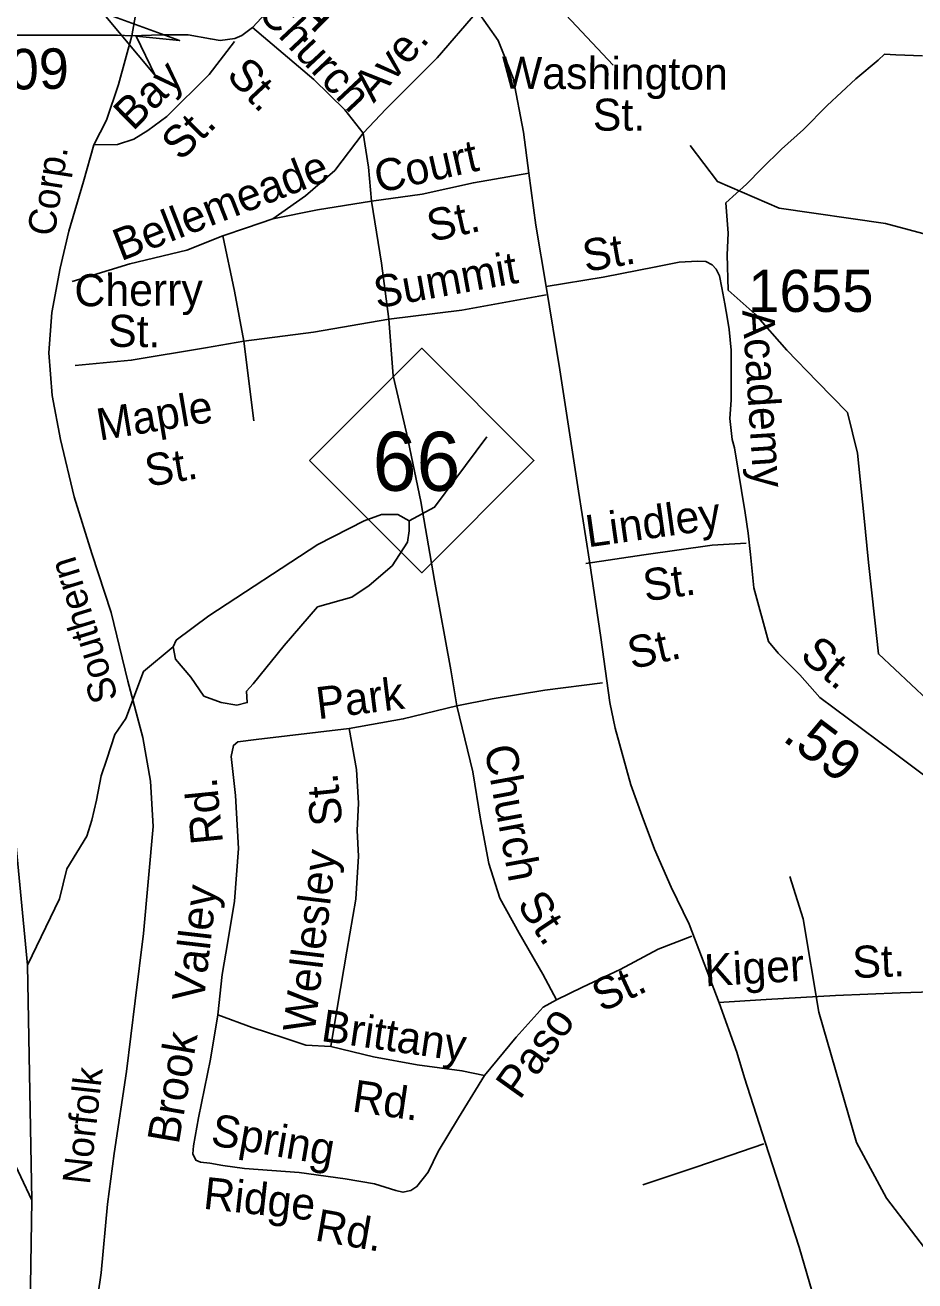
# Model space of a CAD drawing. Extents: x 1547597 to 1699558, y 810033 to 920809.
# Drawn here: x 1617678 to 1620318, y 904868 to 908594 of the extents above; entities that cross this region are included whole.
import ezdxf

# ---------------------------------------------------------------- set-up
doc = ezdxf.new("R2010")
doc.units = 0
for name, color, linetype in [('Exist Boundary Political City Limit New', 7, 'Continuous'), ('Exist Hydrographic Creek Single Shore', 7, 'Continuous'), ('Exist Hydrographic Misc Water Feature', 7, 'Continuous'), ('Exist Railroad Mainline', 7, 'Continuous'), ('Exist Railroad Mainline Label', 7, 'Continuous'), ('Exist Road Non-System Type 51', 7, 'Continuous'), ('Exist Road Non-System Type 51 Label', 7, 'Continuous'), ('Exist Road Primary NC Attributed', 7, 'Continuous'), ('Exist Road Primary NC Shield CELL', 7, 'Continuous'), ('Exist Road Primary NC Shield Number Label', 7, 'Continuous'), ('Exist Road Secondary Mileage Hundredths English Label', 7, 'Continuous'), ('Exist Road Secondary Structure Standard Bridge Attributed CELL', 7, 'Continuous'), ('Exist Road Secondary Type 51 Attributed', 7, 'Continuous'), ('Exist Road Secondary Type 51 Label', 7, 'Continuous'), ('Exist Road Secondary Type 51 Number Label', 7, 'Continuous'), ('Map Preparation Boundary City Limit Buffer Line', 7, 'Continuous')]:
    doc.layers.add(name, color=color, linetype=linetype)

msp = doc.modelspace()

# ---------------------------------------------------------------- linework, layer by layer
at = {"layer": 'Exist Boundary Political City Limit New'}
msp.add_lwpolyline([(1620340.1, 908503.3), (1620261.7, 908506.1), (1620228, 908507.9), (1620208.6, 908490.2), (1620143.1, 908435.2), (1620058.1, 908355.5), (1619987.3, 908284.6), (1619921.7, 908226.2), (1619864.2, 908169.3), (1619817.9, 908122.6), (1619757.1, 908067.2), (1619764.2, 907976.8), (1619760.6, 907913), (1619764.3, 907807.9), (1619844, 907737), (1619938.4, 907629.6), (1620027.8, 907536.6), (1620118.4, 907444.6), (1620148, 907324.7), (1620166.8, 907141.7), (1620180.6, 907000.1), (1620199.1, 906828.4), (1620209.9, 906728.6), (1620403.4, 906546.7)], dxfattribs=at)
at = {"layer": 'Exist Hydrographic Creek Single Shore'}
msp.add_lwpolyline([(1618907.6, 901087.9), (1618847.6, 901478.7), (1618847.7, 902039.4), (1618740.5, 902282.1), (1618603.1, 902524.8), (1618469.3, 902763.9), (1618113.9, 903268.3), (1617892.9, 903715), (1617774.8, 903820.7), (1617755.9, 903915.3), (1617683.1, 904155.8), (1617697.4, 905107.7), (1617684.4, 905805.1), (1617639.4, 906281.5), (1617569, 906521.9)], dxfattribs=at)
at = {"layer": 'Exist Hydrographic Misc Water Feature'}
for points in [[(1622073.8, 907423.2), (1622007.8, 907441), (1621545.8, 907847.6), (1621387.8, 907824.5), (1621151.8, 907652.1), (1620934.8, 907672.9), (1620496.8, 907934.5), (1620230.8, 908005.6), (1619914.8, 908051.4), (1619731.8, 908130.7), (1619650.8, 908237.4)], [(1618817.5, 907123.2), (1618892.5, 907163.6), (1619047.8, 907372.5)], [(1618116.5, 906749.6), (1618126.2, 906769), (1618223.2, 906841.8), (1618546, 907053.2), (1618684, 907123.2), (1618735, 907142.6), (1618783.5, 907142.6), (1618817.5, 907123.2), (1618817.5, 907094), (1618812.7, 907060), (1618766.5, 906989.6), (1618698.6, 906931.3), (1618647.6, 906897.3), (1618545.7, 906868.2), (1618446.2, 906754), (1618354, 906639.9), (1618334.6, 906618), (1618337, 906584), (1618305.5, 906576.7), (1618259.4, 906584), (1618208.4, 906603.4), (1618169.6, 906659.3), (1618123.5, 906712.7), (1618116.5, 906749.6)], [(1618116.5, 906749.6), (1618029.1, 906676.7), (1617976.3, 906537.1), (1617943.5, 906489.8), (1617919.9, 906416.8), (1617903.1, 906366.4), (1617889.9, 906294.6), (1617875.5, 906235.7), (1617860.7, 906187.9), (1617801, 906091.3), (1617779.2, 906001.5), (1617684.4, 905805.1)], [(1624769.9, 902601.7), (1624375.9, 903082.5), (1624251.8, 903134.3), (1623959.8, 903114), (1623376.8, 903178.4), (1623185.8, 903254.4), (1622805.9, 903501.8), (1622386.8, 903950.2), (1621732.8, 904334.4), (1621617.8, 904435.3), (1621519.8, 904604.7), (1621412.8, 904705.4), (1621154.8, 904750), (1620947.8, 904846.1), (1620555.8, 904857.3), (1620381.8, 904920), (1620233.8, 905113.4), (1620144.8, 905279.4), (1620032.8, 905665.7), (1619986.8, 905942.5), (1619946.8, 906068)], [(1617632.7, 905246.7), (1617697.4, 905107.7)]]:
    msp.add_lwpolyline(points, dxfattribs=at)
at = {"layer": 'Exist Railroad Mainline'}
msp.add_lwpolyline([(1617873.2, 904687.2), (1617903.6, 904892.7), (1617921.7, 905096.4), (1617941.4, 905246.1), (1617978.1, 905489.7), (1618004.4, 905699.3), (1618028.5, 905898.9), (1618057.9, 906216.5), (1618049.5, 906350.6), (1618026.9, 906480.9), (1617982.8, 906647.3), (1617933.2, 906851.8), (1617875.1, 907026.3), (1617822.9, 907194.9), (1617782.9, 907365.2), (1617758.3, 907495.6), (1617747.7, 907621.5), (1617756.9, 907741.3), (1617781.2, 907873.3), (1617807.6, 907982.8), (1617851.3, 908130.3), (1617881.9, 908238.8), (1617919, 908312.2), (1617954.9, 908418.2), (1617994.1, 908562.5), (1618015.1, 908680.2)], dxfattribs=at)
at = {"layer": 'Exist Road Non-System Type 51'}
msp.add_line((1618356.3, 907420), (1618326.9, 907657), dxfattribs=at)
for points in [[(1618680.4, 908273.8), (1618748.5, 908345.6), (1618899.9, 908497.6), (1619020.1, 908636.1)], [(1618352.4, 908586.7), (1618534.3, 908433.2), (1618626.1, 908343.1), (1618680.4, 908273.8)], [(1618298.6, 908545.7), (1618223.9, 908447.3), (1618098.5, 908322.7), (1618042, 908281.3), (1618000.1, 908255.5), (1617951.8, 908240.3), (1617881.9, 908238.8)], [(1618412.9, 908019.2), (1618509.8, 908088.1), (1618596.6, 908163.1), (1618680.4, 908273.8)], [(1618680.4, 908273.8), (1618696.6, 908173.1), (1618705.8, 908071.8)], [(1619172.7, 908154.9), (1619007.9, 908126.6), (1618855.5, 908092.2), (1618705.8, 908071.8)], [(1618705.8, 908071.8), (1618545.7, 908046.1), (1618412.9, 908019.2)], [(1618757.3, 907722), (1618735.2, 907887.7), (1618705.8, 908071.8)], [(1618412.9, 908019.2), (1618334.1, 907992.7), (1618264.2, 907968.7)], [(1618264.2, 907968.7), (1618157.5, 907926.4), (1617988.2, 907885.9), (1617817.2, 907834)], [(1618326.9, 907657), (1618298.7, 907804.6), (1618264.2, 907968.7)], [(1619224, 907794.2), (1618973.6, 907749), (1618757.3, 907722)], [(1618757.3, 907722), (1618532.9, 907682.8), (1618326.9, 907657)], [(1618958.9, 906575), (1618940.9, 906681.5), (1618892.8, 906946.2), (1618851.4, 907180.6), (1618809.7, 907385), (1618769.7, 907553.3), (1618757.3, 907722)], [(1618326.9, 907657), (1618212.8, 907636.8), (1617992.6, 907600.1), (1617826.6, 907584)], [(1619817.7, 907057.4), (1619716.4, 907051.6), (1619514, 907022.4), (1619341.8, 906997.3)], [(1618958.9, 906575), (1619063.3, 906595.1), (1619219.9, 906621.2), (1619390.5, 906643.3)], [(1618958.9, 906575), (1618799.7, 906535.6), (1618638.9, 906507.4)], [(1619254.8, 905702.3), (1619213.7, 905778.8), (1619143.8, 905900.2), (1619086.2, 906004.1), (1619053.3, 906106.4), (1619028.9, 906238.8), (1619006.4, 906379), (1618958.9, 906575)], [(1618638.9, 906507.4), (1618362.8, 906474.7), (1618308.5, 906468.2), (1618295.5, 906457.3), (1618288.9, 906424.7), (1618302.2, 906309), (1618310.4, 906151), (1618298.6, 905995.1), (1618279.3, 905875.4), (1618262.1, 905777.5), (1618249.9, 905657.4)], [(1618638.9, 906507.4), (1618660.6, 906385.6), (1618667.1, 906285.5), (1618662.6, 906204.8), (1618667.1, 906128.9), (1618658.5, 906000.6), (1618632.4, 905846.2), (1618604.1, 905683.1), (1618584.5, 905563.4)], [(1619655.7, 905891.4), (1619556.2, 905852.9), (1619443.7, 905792.1), (1619331.2, 905739.6), (1619254.8, 905702.3)], [(1620400.4, 905727.5), (1620274.4, 905722.8), (1620082.3, 905715.1), (1619876.4, 905703.3), (1619734.7, 905694.1)], [(1619254.8, 905702.3), (1619215.3, 905680.2), (1619135, 905591.2), (1619040.8, 905477.7)], [(1619040.8, 905477.7), (1618964.1, 905352), (1618903.3, 905252.5), (1618874, 905191.3), (1618840.3, 905148.3), (1618821.9, 905136.1), (1618798.9, 905131.5), (1618777.5, 905136.1), (1618714.6, 905156), (1618627.3, 905171.3), (1618490.9, 905189.7), (1618328.4, 905202), (1618264, 905211.2), (1618225.7, 905217.3), (1618198.1, 905220.4), (1618184.3, 905226.5), (1618175.1, 905244.9), (1618177.1, 905269.6), (1618192.2, 905351.9), (1618227.4, 905526.1), (1618249.9, 905657.4)], [(1618584.5, 905563.4), (1618510.6, 905567.8), (1618445.4, 905589.5), (1618351.6, 905620.2), (1618249.9, 905657.4)], [(1619040.8, 905477.7), (1618973.6, 905491.7), (1618841, 905509.1), (1618711.4, 905533.6), (1618584.5, 905563.4)], [(1619869.5, 905275.2), (1619670.7, 905207.2), (1619510.3, 905153)]]:
    msp.add_lwpolyline(points, dxfattribs=at)
at = {"layer": 'Exist Road Non-System Type 51 Label'}
msp.add_lwpolyline([(1619173.1, 908741.1), (1619422.8, 908475.8)], dxfattribs=at)
at = {"layer": 'Exist Road Primary NC Attributed'}
for points in [[(1617530.2, 908564.2), (1617762.2, 908564.2), (1617951.3, 908564.3), (1617994.1, 908562.5), (1618080.9, 908565.8), (1618161.8, 908565), (1618227.7, 908553.3), (1618256.5, 908548.3), (1618299.9, 908554.2), (1618320.7, 908563.3), (1618352.4, 908586.7), (1618509.7, 908756.9), (1618689.3, 908938.2)], [(1619224.1, 907818.6), (1619193.3, 908000.5), (1619172.7, 908154.9), (1619156.2, 908277), (1619126.3, 908436.5), (1619081.5, 908548.9), (1619020.1, 908636.1), (1618689.3, 908938.2)], [(1620050.2, 904710.8), (1619974.1, 904968.5), (1619873.8, 905280.4), (1619812.8, 905471.3), (1619789.1, 905546.6), (1619737.5, 905693.7), (1619648.5, 905926.8), (1619595.2, 906036.6), (1619545, 906149.1), (1619508.9, 906247.5), (1619474.8, 906339.9), (1619428.6, 906508.6), (1619412.5, 906584.9), (1619386.3, 906777.3), (1619352.3, 907003.6), (1619319.6, 907211.6), (1619264.6, 907571.4), (1619224.1, 907818.6)]]:
    msp.add_lwpolyline(points, dxfattribs=at)
at = {"layer": 'Exist Road Primary NC Shield CELL'}
msp.add_lwpolyline([(1618521.6, 907302.5), (1618854.6, 907635.5), (1619187.6, 907302.5), (1618854.6, 906969.5)], close=True, dxfattribs=at)
at = {"layer": 'Exist Road Secondary Structure Standard Bridge Attributed CELL'}
msp.add_lwpolyline([(1618063.6, 908444.8), (1617906.9, 908631.6), (1618136, 908548.2), (1618006.7, 908561.7)], close=True, dxfattribs=at)
at = {"layer": 'Exist Road Secondary Type 51 Attributed'}
msp.add_lwpolyline([(1619224.1, 907818.6), (1619392.5, 907846.8), (1619549.5, 907876.9), (1619618.8, 907891.3), (1619673.1, 907893.9), (1619698, 907893.2), (1619716.3, 907882.7), (1619728.7, 907870.3), (1619737.9, 907850.7), (1619745.3, 907815.1), (1619753.6, 907767.5), (1619761.8, 907721.8), (1619767, 907691.1), (1619772.9, 907630.3), (1619772.9, 907481.1), (1619769, 907427.5), (1619776.2, 907364.7), (1619782.5, 907340), (1619814.4, 907147.5), (1619822.9, 907086.7), (1619829.8, 907023.3), (1619840.1, 906924.8), (1619883.6, 906765.8), (1619912.6, 906730.6), (1619976.7, 906666.5), (1620036.2, 906599.4), (1620248.4, 906441), (1620367.2, 906351.7)], dxfattribs=at)
at = {"layer": 'Map Preparation Boundary City Limit Buffer Line'}
msp.add_lwpolyline([(1620340.1, 908503.3), (1620261.7, 908506.1), (1620228, 908507.9), (1620208.6, 908490.2), (1620143.1, 908435.2), (1620058.1, 908355.5), (1619987.3, 908284.6), (1619921.7, 908226.2), (1619864.2, 908169.3), (1619817.9, 908122.6), (1619757.1, 908067.2), (1619764.2, 907976.8), (1619760.6, 907913), (1619764.3, 907807.9), (1619844, 907737), (1619938.4, 907629.6), (1620027.8, 907536.6), (1620118.4, 907444.6), (1620148, 907324.7), (1620166.8, 907141.7), (1620180.6, 907000.1), (1620199.1, 906828.4), (1620209.9, 906728.6), (1620403.4, 906546.7)], dxfattribs=at)

# ---------------------------------------------------------------- texts
at = {"layer": 'Exist Railroad Mainline Label'}
for s, rotation, p in [('Corp.', 81.3022, (1617764.6, 907965.2)), ('Southern', 106.9722, (1617954.3, 906597.5)), ('Norfolk', 83.6612, (1617869.6, 905152.2))]:
    msp.add_text(s, height=82.02, rotation=rotation, dxfattribs=at).set_placement(p)
at = {"layer": 'Exist Road Non-System Type 51 Label'}
for s, rotation, p in [('Church', 313.1543, (1618363.2, 908628.2)), ('Ave.', 48.2454, (1618711.8, 908360.7)), ('Bay', 44.7999, (1617997.6, 908278)), ('St.', 313.1543, (1618271.6, 908443.2)), ('Washington', 359.7339, (1619092.1, 908405.6)), ('St.', 0.2268, (1619362.4, 908281)), ('St.', 44.7999, (1618139.6, 908188.2)), ('Court', 12.6952, (1618726.1, 908095.3)), ('Bellemeade', 21.3693, (1617962, 907893.1)), ('St.', 12.6952, (1618882.1, 907950.4)), ('St.', 9.9072, (1619340.7, 907861.5)), ('Summit', 10.2169, (1618721.3, 907753.6)), ('Cherry', 0.4515, (1617824.2, 907759.8)), ('St.', 359.302, (1617923.4, 907640.2)), ('Maple', 9.4837, (1617898.4, 907361.1)), ('St.', 9.4837, (1618041.4, 907224.4)), ('Lindley', 8.0181, (1619347.6, 907044.7)), ('St.', 8.0092, (1619518, 906884.1)), ('St.', 12.7917, (1619477.6, 906682.7)), ('Park', 7.0393, (1618547, 906534.6)), ('Church', 280.4137, (1619040, 906450.8)), ('Rd.', 95.6977, (1618265.1, 906168.2)), ('St.', 96.0298, (1618620, 906223.4)), ('Wellesley', 83.1258, (1618536.6, 905601.8)), ('Valley', 83.413, (1618207.6, 905693.4)), ('St.', 303.7459, (1619134.9, 905985.3)), ('St.', 2.2978, (1620134.3, 905766.5)), ('Kiger', 3.2858, (1619695.7, 905742.1)), ('St.', 25.0303, (1619388.4, 905664.3)), ('Brittany', 351.7451, (1618553, 905580.5)), ('Paso', 54.5401, (1619145.3, 905402.8)), ('Brook', 80.2186, (1618133.3, 905271.1)), ('Rd.', 351.7451, (1618645, 905371.7)), ('Spring', 350.2233, (1618225.3, 905271.8)), ('Ridge', 353.8249, (1618203.8, 905082.8)), ('Rd.', 350.0772, (1618534.5, 904989))]:
    msp.add_text(s, height=95, rotation=rotation, dxfattribs=at).set_placement(p)
at = {"layer": 'Exist Road Primary NC Shield Number Label'}
msp.add_text('66', height=175, dxfattribs=at).set_placement((1618708.8, 907212.7))
at = {"layer": 'Exist Road Secondary Mileage Hundredths English Label'}
for s, rotation, p in [('.15', 45.7586, (1618497.4, 908532.2)), ('.09', 1.0195, (1617585.5, 908402.1)), ('.59', 323.2484, (1619921.1, 906474.2))]:
    msp.add_text(s, height=120, rotation=rotation, dxfattribs=at).set_placement(p)
at = {"layer": 'Exist Road Secondary Type 51 Label'}
for s, rotation, p in [('Academy', 273.6939, (1619805.5, 907747.7)), ('St.', 319.5527, (1619973.1, 906717.9))]:
    msp.add_text(s, height=95, rotation=rotation, dxfattribs=at).set_placement(p)
at = {"layer": 'Exist Road Secondary Type 51 Number Label'}
msp.add_text('1655', height=125, dxfattribs=at).set_placement((1619823.3, 907743.3))

doc.saveas('drawing.dxf')
